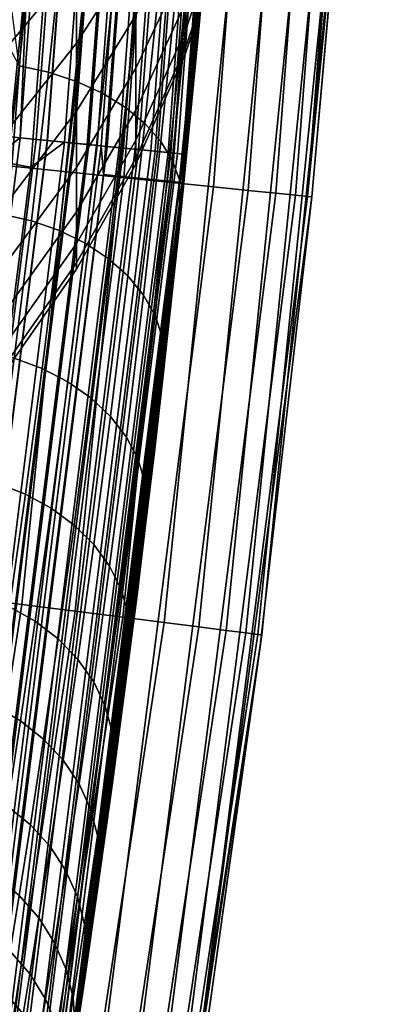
# Model space of a CAD drawing. Header units: metres. Extents: x -248 to 28, y -28 to 28.
# Tile 452 of 507: x 27.104 to 27.664, y -4.059 to -2.529. Entities that reach past the tile are written whole.
import ezdxf

# ---------------------------------------------------------------- set-up
doc = ezdxf.new("R2010")
doc.units = ezdxf.units.M
doc.layers.add('solid_10_061_053_XXX', color=7, linetype='CONTINUOUS')

msp = doc.modelspace()

# ---------------------------------------------------------------- linework, layer by layer
at = {"layer": 'solid_10_061_053_XXX'}
for points in [[(27.058289, -2.746949, 118.5), (25.710758, -2.657669, 118.5), (25.813482, -1.330576, 118.5), (27.162636, -1.373994, 118.5)], [(26.670963, -1.331092, 134.685471), (26.571459, -2.658875, 134.685471), (27.120987, -2.757933, 133.423676), (27.225864, -1.380738, 133.423676)], [(27.467358, -1.339511, 8.790793), (27.464705, -1.392851, 23.9), (27.358906, -2.782125, 23.9), (27.458969, -1.501662, 8.735328)], [(27.173761, -1.356186, -9.506631), (27.072382, -2.709, -9.506631), (26.989143, -2.700671, -9.581482), (27.090212, -1.352016, -9.581482)], [(27.064363, -2.708198, 24.419889), (27.165712, -1.355784, 24.419889), (27.095306, -1.35227, 24.454567), (26.994219, -2.701179, 24.454567)], [(27.129398, -2.714706, 24.376299), (27.230991, -1.359042, 24.376299), (27.165712, -1.355784, 24.419889), (27.064363, -2.708198, 24.419889)], [(27.248407, -1.359911, -9.422875), (27.146749, -2.716442, -9.422875), (27.072382, -2.709, -9.506631), (27.173761, -1.356186, -9.506631)], [(27.104555, -2.71222, 118.503029), (27.162636, -1.373994, 118.5), (27.206055, -1.357798, 118.503029)], [(27.104555, -2.71222, 118.503029), (27.206055, -1.357798, 118.503029), (27.248102, -1.359896, 118.512192), (27.146446, -2.716412, 118.512192)], [(27.275404, -1.361259, 133.288391), (27.225864, -1.380738, 133.423676), (27.120987, -2.757933, 133.423676), (27.173647, -2.719133, 133.288391)], [(27.188208, -2.720591, 24.324541), (27.29002, -1.361988, 24.324541), (27.230991, -1.359042, 24.376299), (27.129398, -2.714706, 24.376299)], [(27.146446, -2.716412, 118.512192), (27.248102, -1.359896, 118.512192), (27.288406, -1.361908, 118.527283), (27.1866, -2.72043, 118.527283)], [(27.313208, -1.363145, -9.331272), (27.211308, -2.722902, -9.331272), (27.146749, -2.716442, -9.422875), (27.248407, -1.359911, -9.422875)], [(27.208826, -2.722654, 133.148941), (27.310717, -1.363021, 133.148941), (27.275404, -1.361259, 133.288391), (27.173647, -2.719133, 133.288391)], [(27.091372, -2.756547, 117.847214), (27.196257, -1.380041, 117.847214), (27.098082, -1.375061, 117.901421), (26.993574, -2.746598, 117.901421)], [(27.104555, -2.71222, 118.503029), (27.058289, -2.746949, 118.5), (27.162636, -1.373994, 118.5)], [(27.1866, -2.72043, 118.527283), (27.288406, -1.361908, 118.527283), (27.326136, -1.363791, 118.547997), (27.224188, -2.724191, 118.547997)], [(27.239784, -2.725751, 24.265507), (27.341791, -1.364572, 24.265507), (27.29002, -1.361988, 24.324541), (27.188208, -2.720591, 24.324541)], [(27.230553, -2.724828, 133.006744), (27.332525, -1.36411, 133.006744), (27.310717, -1.363021, 133.148941), (27.208826, -2.722654, 133.148941)], [(27.367344, -1.365847, -9.232974), (27.265244, -2.728299, -9.232974), (27.211308, -2.722902, -9.331272), (27.313208, -1.363145, -9.331272)], [(27.224188, -2.724191, 118.547997), (27.326136, -1.363791, 118.547997), (27.36051, -1.365506, 118.573914), (27.258434, -2.727618, 118.573914)], [(27.332525, -1.36411, 133.006744), (27.230553, -2.724828, 133.006744), (27.234201, -2.769447, 132.863525), (27.339516, -1.386503, 132.863525)], [(27.283243, -2.7301, 24.200205), (27.385412, -1.366749, 24.200205), (27.341791, -1.364572, 24.265507), (27.239784, -2.725751, 24.265507)], [(27.258434, -2.727618, 118.573914), (27.36051, -1.365506, 118.573914), (27.390825, -1.367019, 118.604492), (27.288635, -2.73064, 118.604492)], [(27.410137, -1.367983, -9.12922), (27.307877, -2.732565, -9.12922), (27.265244, -2.728299, -9.232974), (27.367344, -1.365847, -9.232974)], [(27.317841, -2.733562, 24.129755), (27.420139, -1.368482, 24.129755), (27.385412, -1.366749, 24.200205), (27.283243, -2.7301, 24.200205)], [(27.288635, -2.73064, 118.604492), (27.390825, -1.367019, 118.604492), (27.416451, -1.368298, 118.639099), (27.314165, -2.733195, 118.639099)], [(27.441048, -1.369526, -9.021317), (27.338671, -2.735647, -9.021317), (27.307877, -2.732565, -9.12922), (27.410137, -1.367983, -9.12922)], [(27.314165, -2.733195, 118.639099), (27.416451, -1.368298, 118.639099), (27.436861, -1.369317, 118.677032), (27.334501, -2.735229, 118.677032)], [(27.342983, -2.736078, 24.055367), (27.445375, -1.369742, 24.055367), (27.420139, -1.368482, 24.129755), (27.317841, -2.733562, 24.129755)], [(27.334501, -2.735229, 118.677032), (27.436861, -1.369317, 118.677032), (27.451635, -1.370054, 118.717499), (27.34922, -2.736702, 118.717499)], [(27.459684, -1.370456, -8.910626), (27.357239, -2.737505, -8.910626), (27.338671, -2.735647, -9.021317), (27.441048, -1.369526, -9.021317)], [(27.358238, -2.737605, 23.978315), (27.46069, -1.370506, 23.978315), (27.445375, -1.369742, 24.055367), (27.342983, -2.736078, 24.055367)], [(27.34922, -2.736702, 118.717499), (27.451635, -1.370054, 118.717499), (27.460468, -1.370495, 118.759666), (27.358019, -2.737583, 118.759666)], [(27.459684, -1.370456, -8.910626), (27.464705, -1.392853, -8.8), (27.358906, -2.782131, -8.8), (27.357239, -2.737505, -8.910626)], [(27.358019, -2.737583, 118.759666), (27.460468, -1.370495, 118.759666), (27.462067, -1.392711, 118.80262)], [(27.46069, -1.370506, 23.978315), (27.358238, -2.737605, 23.978315), (27.358906, -2.782125, 23.9), (27.464705, -1.392851, 23.9)], [(27.182508, -2.765819, 117.782333), (27.287748, -1.384682, 117.782333), (27.196257, -1.380041, 117.847214), (27.091372, -2.756547, 117.847214)], [(27.265837, -2.774296, 117.707596), (27.371399, -1.388926, 117.707596), (27.287748, -1.384682, 117.782333), (27.182508, -2.765819, 117.782333)], [(27.356281, -2.781848, 118.80262), (27.462067, -1.392711, 118.80262), (27.339516, -1.386503, 132.863525), (27.234201, -2.769447, 132.863525)], [(27.340307, -2.781873, 117.62394), (27.446157, -1.392718, 117.62394), (27.371399, -1.388926, 117.707596), (27.265837, -2.774296, 117.707596)], [(27.40498, -2.788452, 117.532425), (27.511082, -1.396012, 117.532425), (27.446157, -1.392718, 117.62394), (27.340307, -2.781873, 117.62394)], [(27.358019, -2.737583, 118.759666), (27.462067, -1.392711, 118.80262), (27.356281, -2.781848, 118.80262)], [(27.380644, -2.55937, 1.224131), (27.367483, -2.696446, 1.327041), (27.358906, -2.782131, -8.8), (27.464705, -1.392853, -8.8)], [(27.393454, -2.418405, 1.12674), (27.380644, -2.55937, 1.224131), (27.464705, -1.392853, -8.8)], [(27.459042, -2.793953, 117.434196), (27.565351, -1.398765, 117.434196), (27.511082, -1.396012, 117.532425), (27.40498, -2.788452, 117.532425)], [(27.50181, -2.798304, 117.330498), (27.608284, -1.400944, 117.330498), (27.565351, -1.398765, 117.434196), (27.459042, -2.793953, 117.434196)], [(27.532745, -2.801452, 117.222633), (27.639339, -1.40252, 117.222633), (27.608284, -1.400944, 117.330498), (27.50181, -2.798304, 117.330498)], [(27.639339, -1.40252, 117.222633), (27.532745, -2.801452, 117.222633), (27.551458, -2.803357, 117.111969), (27.658127, -1.403473, 117.111969)], [(27.658127, -1.403473, 117.111969), (27.551458, -2.803357, 117.111969), (27.664406, -1.403811, 117)], [(27.551458, -2.803357, 117.111969), (27.619934, -2.104588, 117), (27.664406, -1.403811, 117)], [(27.449747, -1.661738, 8.673469), (27.458969, -1.501662, 8.735328), (27.358906, -2.782125, 23.9)], [(27.446512, -1.713069, 8.644592), (27.449747, -1.661738, 8.673469), (27.358906, -2.782125, 23.9), (27.439764, -1.819149, 8.605436)], [(27.429073, -1.973809, 8.531239), (27.439764, -1.819149, 8.605436), (27.358906, -2.782125, 23.9)], [(27.425871, -2.015496, 8.498953), (27.429073, -1.973809, 8.531239), (27.358906, -2.782125, 23.9), (27.417747, -2.125365, 8.451078)], [(27.154461, -2.058937, 25.153511), (27.016073, -3.425747, 25.153511), (26.918629, -3.413392, 25.099174), (27.056517, -2.051512, 25.099174)], [(27.245716, -2.065855, 25.218515), (27.106865, -3.437258, 25.218515), (27.016073, -3.425747, 25.153511), (27.154461, -2.058937, 25.153511)], [(27.329132, -2.072178, 25.293365), (27.189856, -3.44778, 25.293365), (27.106865, -3.437258, 25.218515), (27.245716, -2.065855, 25.218515)], [(27.403658, -2.077828, 25.377121), (27.264, -3.457181, 25.377121), (27.189856, -3.44778, 25.293365), (27.329132, -2.072178, 25.293365)], [(27.468353, -2.082733, 25.468725), (27.328367, -3.465342, 25.468725), (27.264, -3.457181, 25.377121), (27.403658, -2.077828, 25.377121)], [(27.522404, -2.086831, 25.567024), (27.382141, -3.472161, 25.567024), (27.328367, -3.465342, 25.468725), (27.468353, -2.082733, 25.468725)], [(27.565128, -2.090071, 25.670778), (27.424648, -3.477551, 25.670778), (27.382141, -3.472161, 25.567024), (27.522404, -2.086831, 25.567024)], [(27.595989, -2.092411, 25.778681), (27.455351, -3.481444, 25.778681), (27.424648, -3.477551, 25.670778), (27.565128, -2.090071, 25.670778)], [(27.455351, -3.481444, 25.778681), (27.595989, -2.092411, 25.778681), (27.614595, -2.093823, 25.889374), (27.473864, -3.483793, 25.889374)], [(27.473864, -3.483793, 25.889374), (27.614595, -2.093823, 25.889374), (27.620714, -2.094303, 26), (27.47995, -3.484582, 26)], [(27.620714, -2.094303, 26), (27.557713, -2.804012, 117), (27.477783, -3.501635, 117), (27.47995, -3.484582, 26)], [(27.620714, -2.094303, 26), (27.619934, -2.104588, 117), (27.557713, -2.804012, 117)], [(27.551458, -2.803357, 117.111969), (27.557713, -2.804012, 117), (27.619934, -2.104588, 117)], [(27.405849, -2.273637, 8.365043), (27.417747, -2.125365, 8.451078), (27.358906, -2.782125, 23.9)], [(27.393454, -2.418413, 8.273254), (27.405849, -2.273637, 8.365043), (27.358906, -2.782125, 23.9)], [(27.191917, -2.441593, 6.295173), (27.191917, -2.301526, 6.491349), (27.084644, -2.422824, 6.58576), (27.084644, -2.570274, 6.379244)], [(27.191917, -2.301526, 2.908651), (27.191917, -2.441593, 3.104827), (27.084644, -2.570274, 3.020756), (27.084644, -2.422824, 2.81424)], [(27.28433, -2.42156, 6.010483), (27.28433, -2.305071, 6.205978), (27.191917, -2.441593, 6.295173), (27.191917, -2.564982, 6.088099)], [(27.28433, -2.305071, 3.194022), (27.28433, -2.42156, 3.389517), (27.191917, -2.564982, 3.311901), (27.191917, -2.441593, 3.104827)], [(27.378046, -2.516017, 1.270425), (27.378214, -2.580508, 1.259709), (27.402922, -2.305222, 1.069522)], [(27.378046, -2.516017, 8.129575), (27.402922, -2.305223, 8.330478), (27.378214, -2.58051, 8.14029)], [(27.378214, -2.580508, 1.259709), (27.393454, -2.418405, 1.12674), (27.402922, -2.305222, 1.069522)], [(27.402922, -2.305223, 8.330478), (27.380642, -2.559377, 8.175863), (27.378214, -2.58051, 8.14029)], [(27.402922, -2.305223, 8.330478), (27.393454, -2.418413, 8.273254), (27.380642, -2.559377, 8.175863)], [(27.421463, -2.372161, 5.095844), (27.421463, -2.331371, 5.290383), (27.361069, -2.503386, 5.333943), (27.361069, -2.547187, 5.12505)], [(27.421463, -2.331371, 4.109617), (27.421463, -2.372161, 4.304156), (27.361069, -2.547187, 4.27495), (27.361069, -2.503386, 4.066056)], [(27.128946, -2.35409, 1.46158), (27.063807, -2.528727, 1.600719), (27.102936, -2.600548, 1.655968)], [(27.102936, -2.600548, 7.744032), (27.077253, -2.401142, 7.899143), (27.128946, -2.35409, 7.93842)], [(27.102936, -2.600548, 7.744032), (27.128946, -2.35409, 7.93842), (27.174694, -2.363322, 7.945264), (27.148674, -2.610391, 7.750044)], [(27.128946, -2.35409, 1.46158), (27.102936, -2.600548, 1.655968), (27.148674, -2.610391, 1.649956), (27.174694, -2.363322, 1.454736)], [(27.148674, -2.610391, 7.750044), (27.174694, -2.363322, 7.945264), (27.218164, -2.376559, 7.957921), (27.192135, -2.624676, 7.761541)], [(27.174694, -2.363322, 1.454736), (27.148674, -2.610391, 1.649956), (27.192135, -2.624676, 1.638459), (27.218164, -2.376559, 1.44208)], [(27.361069, -2.442485, 5.538507), (27.361069, -2.3649, 5.737341), (27.28433, -2.521508, 5.806036), (27.28433, -2.604232, 5.594034)], [(27.361069, -2.3649, 3.662659), (27.361069, -2.442485, 3.861494), (27.28433, -2.604232, 3.805966), (27.28433, -2.521508, 3.593964)], [(27.192135, -2.624676, 7.761541), (27.218164, -2.376559, 7.957921), (27.258282, -2.393472, 7.976076), (27.232243, -2.64305, 7.778239)], [(27.218164, -2.376559, 1.44208), (27.192135, -2.624676, 1.638459), (27.232243, -2.64305, 1.621761), (27.258282, -2.393472, 1.423924)], [(27.421463, -2.396748, 4.8986), (27.421463, -2.372161, 5.095844), (27.361069, -2.547187, 5.12505), (27.361069, -2.573587, 4.913253)], [(27.421463, -2.372161, 4.304156), (27.421463, -2.396748, 4.5014), (27.361069, -2.573587, 4.486746), (27.361069, -2.547187, 4.27495)], [(27.232243, -2.64305, 7.778239), (27.258282, -2.393472, 7.976076), (27.294052, -2.413646, 7.999281), (27.268005, -2.66506, 7.799725)], [(27.258282, -2.393472, 1.423924), (27.232243, -2.64305, 1.621761), (27.268005, -2.66506, 1.600276), (27.294052, -2.413646, 1.400719)], [(27.421463, -2.404962, 4.7), (27.421463, -2.396748, 4.8986), (27.361069, -2.573587, 4.913253), (27.361069, -2.582407, 4.7)], [(27.421463, -2.396748, 4.5014), (27.421463, -2.404962, 4.7), (27.361069, -2.582407, 4.7), (27.361069, -2.573587, 4.486746)], [(27.268005, -2.66506, 7.799725), (27.294052, -2.413646, 7.999281), (27.324594, -2.436579, 8.026963), (27.29854, -2.69016, 7.825467)], [(27.294052, -2.413646, 1.400719), (27.268005, -2.66506, 1.600276), (27.29854, -2.690159, 1.574533), (27.324594, -2.436579, 1.373037)], [(27.28433, -2.521508, 5.806036), (27.28433, -2.42156, 6.010483), (27.191917, -2.564982, 6.088099), (27.191917, -2.67085, 5.871543)], [(27.28433, -2.42156, 3.389517), (27.28433, -2.521508, 3.593964), (27.191917, -2.67085, 3.528457), (27.191917, -2.564982, 3.311901)], [(27.380642, -2.559377, 8.175863), (27.393454, -2.418413, 8.273254), (27.358906, -2.782125, 23.9)], [(27.378214, -2.580508, 1.259709), (27.380644, -2.55937, 1.224131), (27.393454, -2.418405, 1.12674)], [(27.191917, -2.564982, 6.088099), (27.191917, -2.441593, 6.295173), (27.084644, -2.570274, 6.379244), (27.084644, -2.700166, 6.161257)], [(27.191917, -2.441593, 3.104827), (27.191917, -2.564982, 3.311901), (27.084644, -2.700166, 3.238743), (27.084644, -2.570274, 3.020756)], [(27.361069, -2.503386, 5.333943), (27.361069, -2.442485, 5.538507), (27.28433, -2.604232, 5.594034), (27.28433, -2.669166, 5.375925)], [(27.361069, -2.442485, 3.861494), (27.361069, -2.503386, 4.066056), (27.28433, -2.669166, 4.024076), (27.28433, -2.604232, 3.805966)], [(27.29854, -2.69016, 7.825467), (27.324594, -2.436579, 8.026963), (27.349152, -2.461706, 8.058437), (27.323092, -2.71773, 7.854829)], [(27.324594, -2.436579, 1.373037), (27.29854, -2.690159, 1.574533), (27.323092, -2.717729, 1.545171), (27.349152, -2.461706, 1.341563)], [(27.323092, -2.71773, 7.854829), (27.349152, -2.461706, 8.058437), (27.367117, -2.488406, 8.092926), (27.341051, -2.747088, 7.887086)], [(27.349152, -2.461706, 1.341563), (27.323092, -2.717729, 1.545171), (27.341051, -2.747088, 1.512914), (27.367117, -2.488406, 1.307075)], [(27.341051, -2.747088, 7.887086), (27.367117, -2.488406, 8.092926), (27.378046, -2.516017, 8.129575), (27.351978, -2.777509, 7.92144)], [(27.367117, -2.488406, 1.307075), (27.341051, -2.747088, 1.512914), (27.351978, -2.777509, 1.47856), (27.378046, -2.516017, 1.270425)], [(27.361069, -2.547187, 5.12505), (27.361069, -2.503386, 5.333943), (27.28433, -2.669166, 5.375925), (27.28433, -2.715867, 5.153198)], [(27.361069, -2.503386, 4.066056), (27.361069, -2.547187, 4.27495), (27.28433, -2.715867, 4.246802), (27.28433, -2.669166, 4.024076)], [(27.28433, -2.604232, 5.594034), (27.28433, -2.521508, 5.806036), (27.191917, -2.67085, 5.871543), (27.191917, -2.758473, 5.646985)], [(27.28433, -2.521508, 3.593964), (27.28433, -2.604232, 3.805966), (27.191917, -2.758473, 3.753015), (27.191917, -2.67085, 3.528457)], [(27.378046, -2.516017, 1.270425), (27.351978, -2.777509, 1.47856), (27.378214, -2.580508, 1.259709)], [(27.351978, -2.777509, 7.92144), (27.378046, -2.516017, 8.129575), (27.378214, -2.58051, 8.14029)], [(27.361069, -2.573587, 4.913253), (27.361069, -2.547187, 5.12505), (27.28433, -2.715867, 5.153198), (27.28433, -2.744015, 4.927376)], [(27.361069, -2.547187, 4.27495), (27.361069, -2.573587, 4.486746), (27.28433, -2.744015, 4.472624), (27.28433, -2.715867, 4.246802)], [(27.191917, -2.67085, 5.871543), (27.191917, -2.564982, 6.088099), (27.084644, -2.700166, 6.161257), (27.084644, -2.811613, 5.933288)], [(27.191917, -2.564982, 3.311901), (27.191917, -2.67085, 3.528457), (27.084644, -2.811613, 3.466712), (27.084644, -2.700166, 3.238743)], [(27.367483, -2.696454, 8.072953), (27.380642, -2.559377, 8.175863), (27.358906, -2.782125, 23.9)], [(27.378214, -2.580508, 1.259709), (27.367483, -2.696446, 1.327041), (27.380644, -2.55937, 1.224131)], [(27.378214, -2.58051, 8.14029), (27.380642, -2.559377, 8.175863), (27.367483, -2.696454, 8.072953)], [(27.361069, -2.582407, 4.7), (27.361069, -2.573587, 4.913253), (27.28433, -2.744015, 4.927376), (27.28433, -2.75342, 4.7)], [(27.361069, -2.573587, 4.486746), (27.361069, -2.582407, 4.7), (27.28433, -2.75342, 4.7), (27.28433, -2.744015, 4.472624)], [(27.351978, -2.777509, 1.47856), (27.352318, -2.839738, 1.470384), (27.378214, -2.580508, 1.259709)], [(27.351978, -2.777509, 7.92144), (27.378214, -2.58051, 8.14029), (27.352318, -2.83974, 7.929614)], [(27.352318, -2.839738, 1.470384), (27.367483, -2.696446, 1.327041), (27.378214, -2.580508, 1.259709)], [(27.378214, -2.58051, 8.14029), (27.354078, -2.829207, 7.96483), (27.352318, -2.83974, 7.929614)], [(27.378214, -2.58051, 8.14029), (27.367483, -2.696454, 8.072953), (27.354078, -2.829207, 7.96483)], [(27.076244, -2.830999, 7.530988), (27.102936, -2.600548, 7.744032), (27.148674, -2.610391, 7.750044), (27.121979, -2.841317, 7.536176)], [(27.102936, -2.600548, 1.655968), (27.076244, -2.830999, 1.869012), (27.121979, -2.841317, 1.863824), (27.148674, -2.610391, 1.649956)], [(27.121979, -2.841317, 7.536176), (27.148674, -2.610391, 7.750044), (27.192135, -2.624676, 7.761541), (27.165436, -2.856492, 7.546486)], [(27.148674, -2.610391, 1.649956), (27.121979, -2.841317, 1.863824), (27.165436, -2.856492, 1.853514), (27.192135, -2.624676, 1.638459)], [(27.28433, -2.669166, 5.375925), (27.28433, -2.604232, 5.594034), (27.191917, -2.758473, 5.646985), (27.191917, -2.827253, 5.415957)], [(27.28433, -2.604232, 3.805966), (27.28433, -2.669166, 4.024076), (27.191917, -2.827253, 3.984042), (27.191917, -2.758473, 3.753015)], [(27.165436, -2.856492, 7.546486), (27.192135, -2.624676, 7.761541), (27.232243, -2.64305, 7.778239), (27.20554, -2.876148, 7.561663)], [(27.192135, -2.624676, 1.638459), (27.165436, -2.856492, 1.853514), (27.20554, -2.876148, 1.838337), (27.232243, -2.64305, 1.621761)], [(27.20554, -2.876148, 7.561663), (27.232243, -2.64305, 7.778239), (27.268005, -2.66506, 7.799725), (27.241301, -2.899799, 7.581332)], [(27.232243, -2.64305, 1.621761), (27.20554, -2.876148, 1.838337), (27.241301, -2.899799, 1.818668), (27.268005, -2.66506, 1.600276)], [(26.571459, -2.658875, 134.685471), (26.405895, -3.980048, 134.685471), (26.946491, -4.128049, 133.423676), (27.120987, -2.757933, 133.423676)], [(27.191917, -2.758473, 5.646985), (27.191917, -2.67085, 5.871543), (27.084644, -2.811613, 5.933288), (27.084644, -2.903854, 5.696894)], [(27.191917, -2.67085, 3.528457), (27.191917, -2.758473, 3.753015), (27.084644, -2.903854, 3.703106), (27.084644, -2.811613, 3.466712)], [(27.28433, -2.715867, 5.153198), (27.28433, -2.669166, 5.375925), (27.191917, -2.827253, 5.415957), (27.191917, -2.876719, 5.180039)], [(27.28433, -2.669166, 4.024076), (27.28433, -2.715867, 4.246802), (27.191917, -2.876719, 4.21996), (27.191917, -2.827253, 3.984042)], [(27.241301, -2.899799, 7.581332), (27.268005, -2.66506, 7.799725), (27.29854, -2.69016, 7.825467), (27.271832, -2.926861, 7.605006)], [(27.268005, -2.66506, 1.600276), (27.241301, -2.899799, 1.818668), (27.271832, -2.926861, 1.794994), (27.29854, -2.690159, 1.574533)], [(27.29854, -2.690159, 1.574533), (27.271832, -2.926861, 1.794994), (27.296381, -2.956665, 1.767899), (27.323092, -2.717729, 1.545171)], [(27.271832, -2.926861, 7.605006), (27.29854, -2.69016, 7.825467), (27.323092, -2.71773, 7.854829), (27.296381, -2.956665, 7.632101)], [(27.367483, -2.696454, 8.072953), (27.358906, -2.782125, 23.9), (27.18288, -4.164258, 23.9), (27.354078, -2.829207, 7.96483)], [(27.352318, -2.839738, 1.470384), (27.354078, -2.829201, 1.435164), (27.367483, -2.696446, 1.327041)], [(27.367483, -2.696446, 1.327041), (27.354078, -2.829201, 1.435164), (27.358906, -2.782131, -8.8)], [(26.960356, -4.06362, 24.376299), (27.129398, -2.714706, 24.376299), (27.064363, -2.708198, 24.419889), (26.895727, -4.053879, 24.419889)], [(27.146749, -2.716442, -9.422875), (26.9776, -4.066219, -9.422875), (26.903696, -4.05508, -9.506631), (27.072382, -2.709, -9.506631)], [(26.935669, -4.059899, 118.503029), (27.058289, -2.746949, 118.5), (27.104555, -2.71222, 118.503029)], [(26.935669, -4.059899, 118.503029), (27.104555, -2.71222, 118.503029), (27.146446, -2.716412, 118.512192), (26.977299, -4.066174, 118.512192)], [(27.173647, -2.719133, 133.288391), (27.120987, -2.757933, 133.423676), (26.946491, -4.128049, 133.423676), (27.00433, -4.070248, 133.288391)], [(27.018801, -4.072429, 24.324541), (27.188208, -2.720591, 24.324541), (27.129398, -2.714706, 24.376299), (26.960356, -4.06362, 24.376299)], [(26.977299, -4.066174, 118.512192), (27.146446, -2.716412, 118.512192), (27.1866, -2.72043, 118.527283), (27.017202, -4.072188, 118.527283)], [(27.211308, -2.722902, -9.331272), (27.041756, -4.075889, -9.331272), (26.9776, -4.066219, -9.422875), (27.146749, -2.716442, -9.422875)], [(27.039291, -4.075517, 133.148941), (27.208826, -2.722654, 133.148941), (27.173647, -2.719133, 133.288391), (27.00433, -4.070248, 133.288391)], [(27.017202, -4.072188, 118.527283), (27.1866, -2.72043, 118.527283), (27.224188, -2.724191, 118.547997), (27.054556, -4.077818, 118.547997)], [(27.070055, -4.080154, 24.265507), (27.239784, -2.725751, 24.265507), (27.188208, -2.720591, 24.324541), (27.018801, -4.072429, 24.324541)], [(27.060883, -4.078772, 133.006744), (27.230553, -2.724828, 133.006744), (27.208826, -2.722654, 133.148941), (27.039291, -4.075517, 133.148941)], [(27.265244, -2.728299, -9.232974), (27.095356, -4.083968, -9.232974), (27.041756, -4.075889, -9.331272), (27.211308, -2.722902, -9.331272)], [(27.28433, -2.744015, 4.927376), (27.28433, -2.715867, 5.153198), (27.191917, -2.876719, 5.180039), (27.191917, -2.906535, 4.940843)], [(27.28433, -2.715867, 4.246802), (27.28433, -2.744015, 4.472624), (27.191917, -2.906535, 4.459157), (27.191917, -2.876719, 4.21996)], [(27.323092, -2.717729, 1.545171), (27.296381, -2.956665, 1.767899), (27.314341, -2.988473, 1.738054), (27.341051, -2.747088, 1.512914)], [(27.296381, -2.956665, 7.632101), (27.323092, -2.71773, 7.854829), (27.341051, -2.747088, 7.887086), (27.314341, -2.988473, 7.661945)], [(27.054556, -4.077818, 118.547997), (27.224188, -2.724191, 118.547997), (27.258434, -2.727618, 118.573914), (27.088589, -4.082948, 118.573914)], [(27.230553, -2.724828, 133.006744), (27.060883, -4.078772, 133.006744), (27.058975, -4.145283, 132.863525), (27.234201, -2.769447, 132.863525)], [(27.113245, -4.086664, 24.200205), (27.283243, -2.7301, 24.200205), (27.239784, -2.725751, 24.265507), (27.070055, -4.080154, 24.265507)], [(27.088589, -4.082948, 118.573914), (27.258434, -2.727618, 118.573914), (27.288635, -2.73064, 118.604492), (27.118603, -4.087471, 118.604492)], [(27.307877, -2.732565, -9.12922), (27.137724, -4.090353, -9.12922), (27.095356, -4.083968, -9.232974), (27.265244, -2.728299, -9.232974)], [(27.147627, -4.091846, 24.129755), (27.317841, -2.733562, 24.129755), (27.283243, -2.7301, 24.200205), (27.113245, -4.086664, 24.200205)], [(27.118603, -4.087471, 118.604492), (27.288635, -2.73064, 118.604492), (27.314165, -2.733195, 118.639099), (27.143974, -4.091296, 118.639099)], [(27.338671, -2.735647, -9.021317), (27.168327, -4.094966, -9.021317), (27.137724, -4.090353, -9.12922), (27.307877, -2.732565, -9.12922)], [(27.143974, -4.091296, 118.639099), (27.314165, -2.733195, 118.639099), (27.334501, -2.735229, 118.677032), (27.164183, -4.094342, 118.677032)], [(27.172611, -4.095612, 24.055367), (27.342983, -2.736078, 24.055367), (27.317841, -2.733562, 24.129755), (27.147627, -4.091846, 24.129755)], [(27.164183, -4.094342, 118.677032), (27.334501, -2.735229, 118.677032), (27.34922, -2.736702, 118.717499), (27.178808, -4.096546, 118.717499)], [(27.357239, -2.737505, -8.910626), (27.186779, -4.097747, -8.910626), (27.168327, -4.094966, -9.021317), (27.338671, -2.735647, -9.021317)], [(27.187773, -4.097897, 23.978315), (27.358238, -2.737605, 23.978315), (27.342983, -2.736078, 24.055367), (27.172611, -4.095612, 24.055367)], [(27.178808, -4.096546, 118.717499), (27.34922, -2.736702, 118.717499), (27.358019, -2.737583, 118.759666), (27.187553, -4.097865, 118.759666)], [(27.357239, -2.737505, -8.910626), (27.358906, -2.782131, -8.8), (27.182878, -4.164268, -8.8), (27.186779, -4.097747, -8.910626)], [(27.187553, -4.097865, 118.759666), (27.358019, -2.737583, 118.759666), (27.356281, -2.781848, 118.80262)], [(27.187773, -4.097897, 23.978315), (27.358906, -2.782125, 23.9), (27.358238, -2.737605, 23.978315)], [(27.28433, -2.75342, 4.7), (27.28433, -2.744015, 4.927376), (27.191917, -2.906535, 4.940843), (27.191917, -2.916497, 4.7)], [(27.28433, -2.744015, 4.472624), (27.28433, -2.75342, 4.7), (27.191917, -2.916497, 4.7), (27.191917, -2.906535, 4.459157)], [(27.314341, -2.988473, 7.661945), (27.341051, -2.747088, 7.887086), (27.351978, -2.777509, 7.92144), (27.325266, -3.0215, 7.693803)], [(27.341051, -2.747088, 1.512914), (27.314341, -2.988473, 1.738054), (27.325266, -3.0215, 1.706197), (27.351978, -2.777509, 1.47856)], [(27.00741, -4.139848, 117.782333), (27.182508, -2.765819, 117.782333), (27.091372, -2.756547, 117.847214), (26.916859, -4.125969, 117.847214)], [(27.090202, -4.152537, 117.707596), (27.265837, -2.774296, 117.707596), (27.182508, -2.765819, 117.782333), (27.00741, -4.139848, 117.782333)], [(27.191917, -2.827253, 5.415957), (27.191917, -2.758473, 5.646985), (27.084644, -2.903854, 5.696894), (27.084644, -2.976259, 5.453691)], [(27.191917, -2.758473, 3.753015), (27.191917, -2.827253, 3.984042), (27.084644, -2.976259, 3.946309), (27.084644, -2.903854, 3.703106)], [(27.180271, -4.163846, 118.80262), (27.356281, -2.781848, 118.80262), (27.234201, -2.769447, 132.863525), (27.058975, -4.145283, 132.863525)], [(27.164192, -4.163878, 117.62394), (27.340307, -2.781873, 117.62394), (27.265837, -2.774296, 117.707596), (27.090202, -4.152537, 117.707596)], [(27.228449, -4.173727, 117.532425), (27.40498, -2.788452, 117.532425), (27.340307, -2.781873, 117.62394), (27.164192, -4.163878, 117.62394)], [(27.187553, -4.097865, 118.759666), (27.356281, -2.781848, 118.80262), (27.180271, -4.163846, 118.80262)], [(27.204306, -4.021915, 3.067508), (27.186808, -4.138533, 3.38314), (27.182878, -4.164268, -8.8), (27.358906, -2.782131, -8.8)], [(27.187773, -4.097897, 23.978315), (27.18288, -4.164258, 23.9), (27.358906, -2.782125, 23.9)], [(27.224855, -3.880362, 2.761093), (27.204306, -4.021915, 3.067508), (27.358906, -2.782131, -8.8)], [(27.247972, -3.714564, 2.465854), (27.224855, -3.880362, 2.761093), (27.358906, -2.782131, -8.8)], [(27.273098, -3.525351, 2.183771), (27.247972, -3.714564, 2.465854), (27.358906, -2.782131, -8.8)], [(27.286215, -3.422352, 2.048311), (27.273098, -3.525351, 2.183771), (27.358906, -2.782131, -8.8)], [(27.299604, -3.313854, 1.916726), (27.286215, -3.422352, 2.048311), (27.358906, -2.782131, -8.8)], [(27.313164, -3.200176, 1.789501), (27.299604, -3.313854, 1.916726), (27.358906, -2.782131, -8.8)], [(27.32683, -3.08129, 1.666593), (27.313164, -3.200176, 1.789501), (27.358906, -2.782131, -8.8)], [(27.351978, -2.777509, 1.47856), (27.325266, -3.0215, 1.706197), (27.352318, -2.839738, 1.470384)], [(27.325266, -3.0215, 7.693803), (27.351978, -2.777509, 7.92144), (27.352318, -2.83974, 7.929614)], [(27.340488, -2.957651, 1.548497), (27.32683, -3.08129, 1.666593), (27.358906, -2.782131, -8.8)], [(27.354078, -2.829201, 1.435164), (27.340488, -2.957651, 1.548497), (27.358906, -2.782131, -8.8)], [(27.282162, -4.18196, 117.434196), (27.459042, -2.793953, 117.434196), (27.40498, -2.788452, 117.532425), (27.228449, -4.173727, 117.532425)], [(27.324654, -4.188473, 117.330498), (27.50181, -2.798304, 117.330498), (27.459042, -2.793953, 117.434196), (27.282162, -4.18196, 117.434196)], [(27.355391, -4.193185, 117.222633), (27.532745, -2.801452, 117.222633), (27.50181, -2.798304, 117.330498), (27.324654, -4.188473, 117.330498)], [(27.532745, -2.801452, 117.222633), (27.355391, -4.193185, 117.222633), (27.373983, -4.196035, 117.111969), (27.551458, -2.803357, 117.111969)], [(27.551458, -2.803357, 117.111969), (27.373983, -4.196035, 117.111969), (27.557713, -2.804012, 117)], [(27.373983, -4.196035, 117.111969), (27.477783, -3.501635, 117), (27.557713, -2.804012, 117)], [(27.191917, -2.876719, 5.180039), (27.191917, -2.827253, 5.415957), (27.084644, -2.976259, 5.453691), (27.084644, -3.028332, 5.205339)], [(27.191917, -2.827253, 3.984042), (27.191917, -2.876719, 4.21996), (27.084644, -3.028332, 4.194661), (27.084644, -2.976259, 3.946309)], [(27.340488, -2.957657, 7.851498), (27.354078, -2.829207, 7.96483), (27.18288, -4.164258, 23.9)], [(27.352318, -2.839738, 1.470384), (27.340488, -2.957651, 1.548497), (27.354078, -2.829201, 1.435164)], [(27.352318, -2.83974, 7.929614), (27.354078, -2.829207, 7.96483), (27.340488, -2.957657, 7.851498)], [(27.049522, -3.044048, 7.300544), (27.076244, -2.830999, 7.530988), (27.121979, -2.841317, 7.536176), (27.095261, -3.054715, 7.304938)], [(27.076244, -2.830999, 1.869012), (27.049522, -3.044048, 2.099456), (27.095261, -3.054715, 2.095062), (27.121979, -2.841317, 1.863824)], [(27.095261, -3.054715, 7.304938), (27.121979, -2.841317, 7.536176), (27.165436, -2.856492, 7.546486), (27.13872, -3.070626, 7.314056)], [(27.121979, -2.841317, 1.863824), (27.095261, -3.054715, 2.095062), (27.13872, -3.070626, 2.085944), (27.165436, -2.856492, 1.853514)], [(27.325266, -3.0215, 1.706197), (27.325874, -3.081494, 1.70016), (27.352318, -2.839738, 1.470384)], [(27.325266, -3.0215, 7.693803), (27.352318, -2.83974, 7.929614), (27.325872, -3.081495, 7.699838)], [(27.352318, -2.83974, 7.929614), (27.32683, -3.081296, 7.733401), (27.325872, -3.081495, 7.699838)], [(27.325874, -3.081494, 1.70016), (27.340488, -2.957651, 1.548497), (27.352318, -2.839738, 1.470384)], [(27.352318, -2.83974, 7.929614), (27.340488, -2.957657, 7.851498), (27.32683, -3.081296, 7.733401)], [(27.13872, -3.070626, 7.314056), (27.165436, -2.856492, 7.546486), (27.20554, -2.876148, 7.561663), (27.178827, -3.091388, 7.327673)], [(27.165436, -2.856492, 1.853514), (27.13872, -3.070626, 2.085944), (27.178827, -3.091388, 2.072327), (27.20554, -2.876148, 1.838337)], [(27.191917, -2.906535, 4.940843), (27.191917, -2.876719, 5.180039), (27.084644, -3.028332, 5.205339), (27.084644, -3.05972, 4.953536)], [(27.191917, -2.876719, 4.21996), (27.191917, -2.906535, 4.459157), (27.084644, -3.05972, 4.446465), (27.084644, -3.028332, 4.194661)], [(27.178827, -3.091388, 7.327673), (27.20554, -2.876148, 7.561663), (27.241301, -2.899799, 7.581332), (27.21459, -3.116488, 7.345452)], [(27.20554, -2.876148, 1.838337), (27.178827, -3.091388, 2.072327), (27.21459, -3.116487, 2.054548), (27.241301, -2.899799, 1.818668)], [(27.191917, -2.916497, 4.7), (27.191917, -2.906535, 4.940843), (27.084644, -3.05972, 4.953536), (27.084644, -3.070206, 4.7)], [(27.191917, -2.906535, 4.459157), (27.191917, -2.916497, 4.7), (27.084644, -3.070206, 4.7), (27.084644, -3.05972, 4.446465)], [(27.21459, -3.116488, 7.345452), (27.241301, -2.899799, 7.581332), (27.271832, -2.926861, 7.605006), (27.245123, -3.145304, 7.366954)], [(27.241301, -2.899799, 1.818668), (27.21459, -3.116487, 2.054548), (27.245123, -3.145303, 2.033046), (27.271832, -2.926861, 1.794994)], [(27.245123, -3.145304, 7.366954), (27.271832, -2.926861, 7.605006), (27.296381, -2.956665, 7.632101), (27.269674, -3.177125, 7.391646)], [(27.271832, -2.926861, 1.794994), (27.245123, -3.145303, 2.033046), (27.269674, -3.177124, 2.008353), (27.296381, -2.956665, 1.767899)], [(27.32683, -3.081296, 7.733401), (27.340488, -2.957657, 7.851498), (27.18288, -4.164258, 23.9)], [(27.269674, -3.177125, 7.391646), (27.296381, -2.956665, 7.632101), (27.314341, -2.988473, 7.661945), (27.287636, -3.211163, 7.41892)], [(27.296381, -2.956665, 1.767899), (27.269674, -3.177124, 2.008353), (27.287636, -3.211163, 1.98108), (27.314341, -2.988473, 1.738054)], [(27.325874, -3.081494, 1.70016), (27.32683, -3.08129, 1.666593), (27.340488, -2.957651, 1.548497)], [(27.287636, -3.211163, 7.41892), (27.314341, -2.988473, 7.661945), (27.325266, -3.0215, 7.693803), (27.298561, -3.246578, 7.448099)], [(27.314341, -2.988473, 1.738054), (27.287636, -3.211163, 1.98108), (27.298561, -3.246577, 1.9519), (27.325266, -3.0215, 1.706197)], [(27.325266, -3.0215, 1.706197), (27.298561, -3.246577, 1.9519), (27.299507, -3.304401, 1.947632), (27.325874, -3.081494, 1.70016)], [(27.325266, -3.0215, 7.693803), (27.325872, -3.081495, 7.699838), (27.299507, -3.304403, 7.452366), (27.298561, -3.246578, 7.448099)], [(27.069164, -3.249316, 7.057715), (27.095261, -3.054715, 7.304938), (27.13872, -3.070626, 7.314056), (27.112633, -3.265821, 7.065656)], [(27.095261, -3.054715, 2.095062), (27.069164, -3.249316, 2.342285), (27.112633, -3.265821, 2.334343), (27.13872, -3.070626, 2.085944)], [(27.112633, -3.265821, 7.065656), (27.13872, -3.070626, 7.314056), (27.178827, -3.091388, 7.327673), (27.152748, -3.28752, 7.077695)], [(27.13872, -3.070626, 2.085944), (27.112633, -3.265821, 2.334343), (27.152748, -3.28752, 2.322305), (27.178827, -3.091388, 2.072327)], [(27.313162, -3.200182, 7.610492), (27.32683, -3.081296, 7.733401), (27.18288, -4.164258, 23.9)], [(27.299507, -3.304401, 1.947632), (27.313164, -3.200176, 1.789501), (27.325874, -3.081494, 1.70016)], [(27.299507, -3.304403, 7.452366), (27.325872, -3.081495, 7.699838), (27.313162, -3.200182, 7.610492), (27.299603, -3.31386, 7.483267)], [(27.325872, -3.081495, 7.699838), (27.32683, -3.081296, 7.733401), (27.313162, -3.200182, 7.610492)], [(27.325874, -3.081494, 1.70016), (27.313164, -3.200176, 1.789501), (27.32683, -3.08129, 1.666593)], [(27.152748, -3.28752, 7.077695), (27.178827, -3.091388, 7.327673), (27.21459, -3.116488, 7.345452), (27.188519, -3.313876, 7.093533)], [(27.178827, -3.091388, 2.072327), (27.152748, -3.28752, 2.322305), (27.188519, -3.313876, 2.306466), (27.21459, -3.116487, 2.054548)], [(27.21459, -3.116487, 2.054548), (27.188519, -3.313876, 2.306466), (27.219059, -3.344238, 2.28722), (27.245123, -3.145303, 2.033046)], [(27.188519, -3.313876, 7.093533), (27.21459, -3.116488, 7.345452), (27.245123, -3.145304, 7.366954), (27.219059, -3.344239, 7.11278)], [(27.245123, -3.145303, 2.033046), (27.219059, -3.344238, 2.28722), (27.243616, -3.377856, 2.265042), (27.269674, -3.177124, 2.008353)], [(27.219059, -3.344239, 7.11278), (27.245123, -3.145304, 7.366954), (27.269674, -3.177125, 7.391646), (27.243616, -3.377856, 7.134958)], [(27.269674, -3.177124, 2.008353), (27.243616, -3.377856, 2.265042), (27.26158, -3.413897, 2.24048), (27.287636, -3.211163, 1.98108)], [(27.243616, -3.377856, 7.134958), (27.269674, -3.177125, 7.391646), (27.287636, -3.211163, 7.41892), (27.26158, -3.413898, 7.15952)], [(27.299603, -3.31386, 7.483267), (27.313162, -3.200182, 7.610492), (27.18288, -4.164258, 23.9)], [(27.26158, -3.413898, 7.15952), (27.287636, -3.211163, 7.41892), (27.298561, -3.246578, 7.448099), (27.272509, -3.451472, 7.185859)], [(27.287636, -3.211163, 1.98108), (27.26158, -3.413897, 2.24048), (27.272509, -3.451472, 2.214141), (27.298561, -3.246577, 1.9519)], [(27.299507, -3.304401, 1.947632), (27.299604, -3.313854, 1.916726), (27.313164, -3.200176, 1.789501)], [(27.044329, -3.423988, 6.796022), (27.069164, -3.249316, 7.057715), (27.112633, -3.265821, 7.065656), (27.087812, -3.440959, 6.802817)], [(27.069164, -3.249316, 2.342285), (27.044329, -3.423988, 2.603978), (27.087812, -3.440959, 2.597182), (27.112633, -3.265821, 2.334343)], [(27.298561, -3.246577, 1.9519), (27.272509, -3.451472, 2.214141), (27.273842, -3.507244, 2.211287), (27.299507, -3.304401, 1.947632)], [(27.298561, -3.246578, 7.448099), (27.299507, -3.304403, 7.452366), (27.273842, -3.507246, 7.188711), (27.272509, -3.451472, 7.185859)], [(27.087812, -3.440959, 6.802817), (27.112633, -3.265821, 7.065656), (27.152748, -3.28752, 7.077695), (27.127943, -3.463438, 6.813277)], [(27.112633, -3.265821, 2.334343), (27.087812, -3.440959, 2.597182), (27.127943, -3.463438, 2.586723), (27.152748, -3.28752, 2.322305)], [(27.127943, -3.463438, 6.813277), (27.152748, -3.28752, 7.077695), (27.188519, -3.313876, 7.093533), (27.163725, -3.490868, 6.827142)], [(27.152748, -3.28752, 2.322305), (27.127943, -3.463438, 2.586723), (27.163725, -3.490868, 2.572858), (27.188519, -3.313876, 2.306466)], [(27.273842, -3.507246, 7.188711), (27.299507, -3.304403, 7.452366), (27.286215, -3.422358, 7.351682), (27.273098, -3.525356, 7.216222)], [(27.273842, -3.507244, 2.211287), (27.286215, -3.422352, 2.048311), (27.299507, -3.304401, 1.947632)], [(27.299507, -3.304401, 1.947632), (27.286215, -3.422352, 2.048311), (27.299604, -3.313854, 1.916726)], [(27.299507, -3.304403, 7.452366), (27.299603, -3.31386, 7.483267), (27.286215, -3.422358, 7.351682)], [(27.163725, -3.490868, 6.827142), (27.188519, -3.313876, 7.093533), (27.219059, -3.344239, 7.11278), (27.194277, -3.522572, 6.844069)], [(27.188519, -3.313876, 2.306466), (27.163725, -3.490868, 2.572858), (27.194277, -3.522571, 2.555931), (27.219059, -3.344238, 2.28722)], [(27.286215, -3.422358, 7.351682), (27.299603, -3.31386, 7.483267), (27.18288, -4.164258, 23.9)], [(27.219059, -3.344238, 2.28722), (27.194277, -3.522571, 2.555931), (27.218842, -3.557765, 2.536359), (27.243616, -3.377856, 2.265042)], [(27.194277, -3.522572, 6.844069), (27.219059, -3.344239, 7.11278), (27.243616, -3.377856, 7.134958), (27.218842, -3.557765, 6.86364)], [(27.218842, -3.557765, 6.86364), (27.243616, -3.377856, 7.134958), (27.26158, -3.413898, 7.15952), (27.236813, -3.595578, 6.885372)], [(27.243616, -3.377856, 2.265042), (27.218842, -3.557765, 2.536359), (27.236813, -3.595578, 2.514627), (27.26158, -3.413897, 2.24048)], [(27.106865, -3.437258, 25.218515), (26.899027, -4.799913, 25.218515), (26.808933, -4.783838, 25.153511), (27.016073, -3.425747, 25.153511)], [(27.273098, -3.525356, 7.216222), (27.286215, -3.422358, 7.351682), (27.18288, -4.164258, 23.9)], [(27.26158, -3.413897, 2.24048), (27.236813, -3.595578, 2.514627), (27.247744, -3.635076, 2.491273), (27.272509, -3.451472, 2.214141)], [(27.236813, -3.595578, 6.885372), (27.26158, -3.413898, 7.15952), (27.272509, -3.451472, 7.185859), (27.247744, -3.635076, 6.908727)], [(27.273842, -3.507244, 2.211287), (27.273098, -3.525351, 2.183771), (27.286215, -3.422352, 2.048311)], [(27.189856, -3.44778, 25.293365), (26.981382, -4.814607, 25.293365), (26.899027, -4.799913, 25.218515), (27.106865, -3.437258, 25.218515)], [(27.064886, -3.594956, 6.527083), (27.087812, -3.440959, 6.802817), (27.127943, -3.463438, 6.813277), (27.105032, -3.618068, 6.535976)], [(27.087812, -3.440959, 2.597182), (27.064886, -3.594956, 2.872916), (27.105032, -3.618068, 2.864023), (27.127943, -3.463438, 2.586723)], [(27.264, -3.457181, 25.377121), (27.054958, -4.827735, 25.377121), (26.981382, -4.814607, 25.293365), (27.189856, -3.44778, 25.293365)], [(27.328367, -3.465342, 25.468725), (27.118832, -4.839132, 25.468725), (27.054958, -4.827735, 25.377121), (27.264, -3.457181, 25.377121)], [(27.272509, -3.451472, 2.214141), (27.247744, -3.635076, 2.491273), (27.249493, -3.688945, 2.489514), (27.273842, -3.507244, 2.211287)], [(27.272509, -3.451472, 7.185859), (27.273842, -3.507246, 7.188711), (27.249493, -3.688946, 6.910483), (27.247744, -3.635076, 6.908727)], [(27.105032, -3.618068, 6.535976), (27.127943, -3.463438, 6.813277), (27.163725, -3.490868, 6.827142), (27.140829, -3.646397, 6.547851)], [(27.127943, -3.463438, 2.586723), (27.105032, -3.618068, 2.864023), (27.140829, -3.646397, 2.852149), (27.163725, -3.490868, 2.572858)], [(27.382141, -3.472161, 25.567024), (27.172194, -4.848654, 25.567024), (27.118832, -4.839132, 25.468725), (27.328367, -3.465342, 25.468725)], [(27.424648, -3.477551, 25.670778), (27.214375, -4.856181, 25.670778), (27.172194, -4.848654, 25.567024), (27.382141, -3.472161, 25.567024)], [(27.455351, -3.481444, 25.778681), (27.244843, -4.861618, 25.778681), (27.214375, -4.856181, 25.670778), (27.424648, -3.477551, 25.670778)], [(27.244843, -4.861618, 25.778681), (27.455351, -3.481444, 25.778681), (27.473864, -3.483793, 25.889374), (27.263212, -4.864897, 25.889374)], [(27.263212, -4.864897, 25.889374), (27.473864, -3.483793, 25.889374), (27.47995, -3.484582, 26), (27.269253, -4.865993, 26)], [(27.47995, -3.484582, 26), (27.380196, -4.197007, 117), (27.265015, -4.889683, 117), (27.269253, -4.865993, 26)], [(27.47995, -3.484582, 26), (27.477783, -3.501635, 117), (27.380196, -4.197007, 117)], [(27.140829, -3.646397, 6.547851), (27.163725, -3.490868, 6.827142), (27.194277, -3.522572, 6.844069), (27.171394, -3.679241, 6.562413)], [(27.163725, -3.490868, 2.572858), (27.140829, -3.646397, 2.852149), (27.171394, -3.679241, 2.837586), (27.194277, -3.522571, 2.555931)], [(27.373983, -4.196035, 117.111969), (27.380196, -4.197007, 117), (27.477783, -3.501635, 117)], [(27.249493, -3.688945, 2.489514), (27.247972, -3.714564, 2.465854), (27.273098, -3.525351, 2.183771), (27.273842, -3.507244, 2.211287)], [(27.249493, -3.688946, 6.910483), (27.273842, -3.507246, 7.188711), (27.273098, -3.525356, 7.216222), (27.247972, -3.714569, 6.934138)], [(27.194277, -3.522571, 2.555931), (27.171394, -3.679241, 2.837586), (27.195969, -3.71579, 2.820696), (27.218842, -3.557765, 2.536359)], [(27.171394, -3.679241, 6.562413), (27.194277, -3.522572, 6.844069), (27.218842, -3.557765, 6.86364), (27.195969, -3.71579, 6.579304)], [(27.247972, -3.714569, 6.934138), (27.273098, -3.525356, 7.216222), (27.18288, -4.164258, 23.9)], [(27.195969, -3.71579, 6.579304), (27.218842, -3.557765, 6.86364), (27.236813, -3.595578, 6.885372), (27.213947, -3.755139, 6.598104)], [(27.218842, -3.557765, 2.536359), (27.195969, -3.71579, 2.820696), (27.213947, -3.755139, 2.801896), (27.236813, -3.595578, 2.514627)], [(27.044405, -3.726913, 6.24013), (27.064886, -3.594956, 6.527083), (27.105032, -3.618068, 6.535976), (27.08457, -3.750529, 6.247479)], [(27.064886, -3.594956, 2.872916), (27.044405, -3.726913, 3.15987), (27.08457, -3.750529, 3.15252), (27.105032, -3.618068, 2.864023)], [(27.213947, -3.755139, 6.598104), (27.236813, -3.595578, 6.885372), (27.247744, -3.635076, 6.908727), (27.224886, -3.796316, 6.61835)], [(27.236813, -3.595578, 2.514627), (27.213947, -3.755139, 2.801896), (27.224886, -3.796316, 2.78165), (27.247744, -3.635076, 2.491273)], [(27.08457, -3.750529, 6.247479), (27.105032, -3.618068, 6.535976), (27.140829, -3.646397, 6.547851), (27.120386, -3.779592, 6.257359)], [(27.105032, -3.618068, 2.864023), (27.08457, -3.750529, 3.15252), (27.120386, -3.779592, 3.142641), (27.140829, -3.646397, 2.852149)], [(27.247744, -3.635076, 2.491273), (27.224886, -3.796316, 2.78165), (27.227053, -3.848461, 2.780703), (27.249493, -3.688945, 2.489514)], [(27.247744, -3.635076, 6.908727), (27.249493, -3.688946, 6.910483), (27.227051, -3.848462, 6.619295), (27.224886, -3.796316, 6.61835)], [(27.120386, -3.779592, 6.257359), (27.140829, -3.646397, 6.547851), (27.171394, -3.679241, 6.562413), (27.150965, -3.813384, 6.269524)], [(27.140829, -3.646397, 2.852149), (27.120386, -3.779592, 3.142641), (27.150965, -3.813384, 3.130476), (27.171394, -3.679241, 2.837586)], [(27.150965, -3.813384, 6.269524), (27.171394, -3.679241, 6.562413), (27.195969, -3.71579, 6.579304), (27.175552, -3.85107, 6.283675)], [(27.171394, -3.679241, 2.837586), (27.150965, -3.813384, 3.130476), (27.175552, -3.85107, 3.116325), (27.195969, -3.71579, 2.820696)], [(27.227053, -3.848461, 2.780703), (27.224855, -3.880362, 2.761093), (27.247972, -3.714564, 2.465854), (27.249493, -3.688945, 2.489514)], [(27.227051, -3.848462, 6.619295), (27.249493, -3.688946, 6.910483), (27.247972, -3.714569, 6.934138), (27.224855, -3.880366, 6.638899)], [(27.175552, -3.85107, 6.283675), (27.195969, -3.71579, 6.579304), (27.213947, -3.755139, 6.598104), (27.193541, -3.891719, 6.29946)], [(27.195969, -3.71579, 2.820696), (27.175552, -3.85107, 3.116325), (27.193541, -3.891719, 3.100539), (27.213947, -3.755139, 2.801896)], [(27.224855, -3.880366, 6.638899), (27.247972, -3.714569, 6.934138), (27.18288, -4.164258, 23.9)], [(27.067068, -3.860042, 5.949539), (27.08457, -3.750529, 6.247479), (27.120386, -3.779592, 6.257359), (27.102901, -3.889687, 5.957427)], [(27.08457, -3.750529, 3.15252), (27.067068, -3.860042, 3.450461), (27.102901, -3.889687, 3.442574), (27.120386, -3.779592, 3.142641)], [(27.193541, -3.891719, 6.29946), (27.213947, -3.755139, 6.598104), (27.224886, -3.796316, 6.61835), (27.204483, -3.934324, 6.316492)], [(27.213947, -3.755139, 2.801896), (27.193541, -3.891719, 3.100539), (27.204483, -3.934324, 3.083508), (27.224886, -3.796316, 2.78165)], [(27.102901, -3.889687, 5.957427), (27.120386, -3.779592, 6.257359), (27.150965, -3.813384, 6.269524), (27.133495, -3.924241, 5.967174)], [(27.120386, -3.779592, 3.142641), (27.102901, -3.889687, 3.442574), (27.133495, -3.924241, 3.432826), (27.150965, -3.813384, 3.130476)], [(27.224886, -3.796316, 2.78165), (27.204483, -3.934324, 3.083508), (27.207047, -3.984964, 3.083117), (27.227053, -3.848461, 2.780703)], [(27.224886, -3.796316, 6.61835), (27.227051, -3.848462, 6.619295), (27.207047, -3.984965, 6.316881), (27.204483, -3.934324, 6.316492)], [(27.133495, -3.924241, 5.967174), (27.150965, -3.813384, 6.269524), (27.175552, -3.85107, 6.283675), (27.158096, -3.962851, 5.97854)], [(27.150965, -3.813384, 3.130476), (27.133495, -3.924241, 3.432826), (27.158096, -3.962851, 3.421459), (27.175552, -3.85107, 3.116325)], [(27.158096, -3.962851, 5.97854), (27.175552, -3.85107, 6.283675), (27.193541, -3.891719, 6.29946), (27.176092, -4.004561, 5.991245)], [(27.175552, -3.85107, 3.116325), (27.158096, -3.962851, 3.421459), (27.176092, -4.004561, 3.408755), (27.193541, -3.891719, 3.100539)], [(27.207047, -3.984965, 6.316881), (27.227051, -3.848462, 6.619295), (27.224855, -3.880366, 6.638899), (27.204304, -4.021919, 6.332483)], [(27.207047, -3.984964, 3.083117), (27.204306, -4.021915, 3.067508), (27.224855, -3.880362, 2.761093), (27.227053, -3.848461, 2.780703)], [(27.204304, -4.021919, 6.332483), (27.224855, -3.880366, 6.638899), (27.18288, -4.164258, 23.9)], [(27.088837, -3.975977, 5.649831), (27.102901, -3.889687, 5.957427), (27.133495, -3.924241, 5.967174), (27.119444, -4.011114, 5.657148)], [(27.102901, -3.889687, 3.442574), (27.088837, -3.975977, 3.750169), (27.119444, -4.011114, 3.742852), (27.133495, -3.924241, 3.432826)], [(27.176092, -4.004561, 5.991245), (27.193541, -3.891719, 6.29946), (27.204483, -3.934324, 6.316492), (27.18704, -4.048341, 6.004973)], [(27.193541, -3.891719, 3.100539), (27.176092, -4.004561, 3.408755), (27.18704, -4.048341, 3.395026), (27.204483, -3.934324, 3.083508)], [(27.119444, -4.011114, 5.657148), (27.133495, -3.924241, 5.967174), (27.158096, -3.962851, 5.97854), (27.144054, -4.050436, 5.665699)], [(27.133495, -3.924241, 3.432826), (27.119444, -4.011114, 3.742852), (27.144054, -4.050436, 3.734302), (27.158096, -3.962851, 3.421459)], [(27.204483, -3.934324, 3.083508), (27.18704, -4.048341, 3.395026), (27.189962, -4.097711, 3.394977), (27.207047, -3.984964, 3.083117)], [(27.204483, -3.934324, 6.316492), (27.207047, -3.984965, 6.316881), (27.189962, -4.097711, 6.005021), (27.18704, -4.048341, 6.004973)], [(27.078514, -4.038011, 5.336457), (27.088837, -3.975977, 5.649831), (27.119444, -4.011114, 5.657148), (27.109133, -4.073559, 5.341338)], [(27.088837, -3.975977, 3.750169), (27.078514, -4.038011, 4.063543), (27.109133, -4.073559, 4.058662), (27.119444, -4.011114, 3.742852)], [(27.144054, -4.050436, 5.665699), (27.158096, -3.962851, 5.97854), (27.176092, -4.004561, 5.991245), (27.162058, -4.092971, 5.675271)], [(27.158096, -3.962851, 3.421459), (27.144054, -4.050436, 3.734302), (27.162058, -4.092971, 3.72473), (27.176092, -4.004561, 3.408755)], [(27.207047, -3.984964, 3.083117), (27.189962, -4.097711, 3.394977), (27.186808, -4.138533, 3.38314), (27.204306, -4.021915, 3.067508)], [(27.189962, -4.097711, 6.005021), (27.207047, -3.984965, 6.316881), (27.204304, -4.021919, 6.332483), (27.186808, -4.138535, 6.016851)], [(27.162058, -4.092971, 5.675271), (27.176092, -4.004561, 5.991245), (27.18704, -4.048341, 6.004973), (27.17301, -4.137668, 5.685627)], [(27.176092, -4.004561, 3.408755), (27.162058, -4.092971, 3.72473), (27.17301, -4.137668, 3.714373), (27.18704, -4.048341, 3.395026)], [(27.109133, -4.073559, 5.341338), (27.119444, -4.011114, 5.657148), (27.144054, -4.050436, 5.665699), (27.133753, -4.113387, 5.347049)], [(27.119444, -4.011114, 3.742852), (27.109133, -4.073559, 4.058662), (27.133753, -4.113387, 4.052951), (27.144054, -4.050436, 3.734302)], [(27.186808, -4.138535, 6.016851), (27.204304, -4.021919, 6.332483), (27.18288, -4.164258, 23.9)], [(27.072214, -4.075385, 5.019207), (27.078514, -4.038011, 5.336457), (27.109133, -4.073559, 5.341338), (27.10284, -4.111177, 5.021647)], [(27.078514, -4.038011, 4.063543), (27.072214, -4.075385, 4.380794), (27.10284, -4.111177, 4.378353), (27.109133, -4.073559, 4.058662)], [(27.133753, -4.113387, 5.347049), (27.144054, -4.050436, 5.665699), (27.162058, -4.092971, 5.675271), (27.151764, -4.156511, 5.353451)], [(27.144054, -4.050436, 3.734302), (27.133753, -4.113387, 4.052951), (27.151764, -4.156511, 4.046549), (27.162058, -4.092971, 3.72473)], [(27.18704, -4.048341, 3.395026), (27.17301, -4.137668, 3.714373), (27.176231, -4.186026, 3.714492), (27.189962, -4.097711, 3.394977)], [(27.18704, -4.048341, 6.004973), (27.189962, -4.097711, 6.005021), (27.176231, -4.186027, 5.685506), (27.17301, -4.137668, 5.685627)]]:
    msp.add_3dface(points, dxfattribs=at)

doc.saveas('drawing.dxf')
